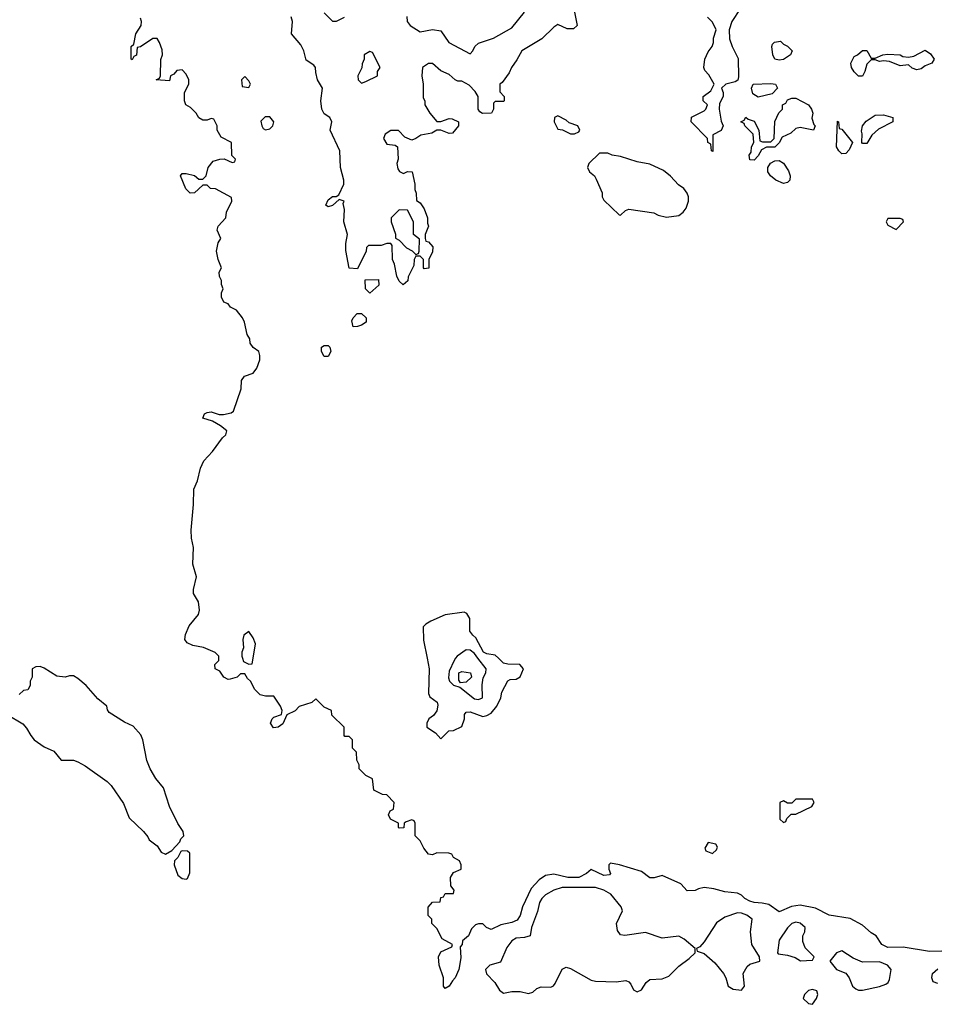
# Model space of a CAD drawing. Header units: inches. Extents: x 2380053 to 2584298, y 380219 to 546618.
# Tile 632 of 656: x 2542192 to 2546578, y 438343 to 443058. Entities that reach past the tile are written whole.
import ezdxf

# ---------------------------------------------------------------- set-up
doc = ezdxf.new("R2010")
doc.units = ezdxf.units.IN
doc.header["$MEASUREMENT"] = 0
doc.layers.add('C5443', color=7, linetype='Continuous')
doc.layers.add('C5444', color=7, linetype='Continuous')

msp = doc.modelspace()

# ---------------------------------------------------------------- linework, layer by layer
at = {"layer": 'C5443', "color": 2}
for points, elevation in [([(2546610, 438598), (2546550, 438596), (2546423.5, 438616.5), (2546350, 438615.1), (2546321.2, 438630), (2546294, 438670), (2546270, 438685.2), (2546230, 438721.2), (2546170, 438753.2), (2546070, 438769.4), (2546003.6, 438803.6), (2545930, 438817), (2545888.5, 438811.5), (2545830, 438785.2), (2545780.7, 438820.7), (2545747.9, 438827.9), (2545710, 438829.7), (2545690, 438836.2), (2545666, 438850), (2545650, 438866), (2545630, 438875.3), (2545570, 438882), (2545516.5, 438896.5), (2545470, 438902), (2545443.6, 438896.4), (2545427.3, 438887.3), (2545390, 438886), (2545359.3, 438919.3), (2545270, 438959), (2545230.9, 438949.1), (2545210, 438949.2), (2545170, 438979), (2545066, 439010), (2545022, 439018), (2545014, 439010), (2545014, 438990), (2545022, 438970), (2545016.9, 438963.1), (2544990, 438959.3), (2544930, 438988.7), (2544906.8, 438970), (2544870, 438949.7), (2544818, 438950), (2544750, 438965.6), (2544710, 438959.5), (2544680.3, 438939.7), (2544642.3, 438897.7), (2544600.7, 438810), (2544590, 438768.7), (2544574.7, 438745.3), (2544550, 438734.5), (2544497.1, 438722.9), (2544450, 438701.2), (2544428.7, 438710), (2544410, 438728.7), (2544390, 438729), (2544376, 438724), (2544356, 438704), (2544342, 438670), (2544312.7, 438647.3), (2544312, 438630), (2544302, 438618), (2544304.7, 438564.7), (2544294.8, 438510), (2544278.8, 438470), (2544264.5, 438455.5), (2544250, 438429), (2544230, 438418), (2544222, 438430), (2544222, 438470), (2544202, 438530), (2544198, 438570), (2544210, 438594), (2544262, 438618), (2544266, 438630), (2544216.4, 438656.4), (2544190, 438706), (2544166, 438730), (2544166, 438750), (2544148, 438768), (2544148.4, 438808.4), (2544170, 438831.3), (2544206, 438834), (2544210, 438854), (2544222, 438858), (2544230, 438874), (2544270, 438874), (2544274, 438890), (2544258, 438910), (2544255.3, 438950), (2544270, 438974), (2544306, 438990), (2544306, 439010), (2544298, 439030), (2544270, 439046), (2544262, 439062), (2544247.3, 439067.3), (2544190, 439068), (2544170, 439058), (2544150, 439062), (2544128, 439090), (2544110, 439126), (2544086, 439150), (2544086, 439210), (2544082, 439222), (2544070, 439226), (2544043.6, 439216.4), (2544034, 439210), (2544032.7, 439187.3), (2544010, 439186), (2544006, 439190), (2544006, 439210), (2543968, 439230), (2543958, 439250), (2543966, 439270), (2543982, 439278), (2543986, 439310), (2543950, 439346), (2543930, 439348), (2543888.7, 439368.7), (2543882, 439422), (2543850, 439438), (2543818, 439470), (2543818, 439490), (2543807.3, 439512.7), (2543806, 439550), (2543786, 439570), (2543786, 439610), (2543770, 439626), (2543750, 439626), (2543746, 439630), (2543746, 439670), (2543687.3, 439727.3), (2543686, 439750), (2543650, 439766), (2543610, 439806), (2543591.6, 439788.4), (2543531.2, 439768.9), (2543510.9, 439749.1), (2543471.6, 439728.4), (2543453.2, 439686.8), (2543430.4, 439669.6), (2543407.6, 439667.6), (2543393.2, 439690), (2543401.2, 439710), (2543410, 439718.8), (2543446, 439730), (2543448.7, 439750), (2543442, 439770), (2543410, 439818), (2543370, 439819), (2543344.7, 439824.7), (2543318, 439850), (2543298, 439890), (2543283.1, 439903.1), (2543270, 439926), (2543250, 439926), (2543234, 439910), (2543199.8, 439900.2), (2543190, 439899), (2543169.1, 439909.1), (2543150, 439938), (2543128, 439950), (2543126, 439970), (2543146, 439990), (2543146, 440000)], 34), ([(2543259.1, 440000), (2543264, 439984), (2543290, 439972), (2543306, 439974), (2543310.3, 440000)], 34), ([(2544144.2, 440000), (2544154, 439950), (2544150.8, 439830.8), (2544156, 439816), (2544191.3, 439790), (2544194.8, 439774.8), (2544190, 439748.7), (2544174, 439726), (2544152, 439710), (2544142, 439690), (2544142, 439670), (2544183.6, 439643.6), (2544210, 439614), (2544247.3, 439652.7), (2544270, 439654), (2544310, 439674), (2544322, 439710), (2544322, 439730), (2544330, 439742), (2544350, 439742.8), (2544410, 439720.7), (2544430, 439725.5), (2544450, 439737.1), (2544478.4, 439770), (2544496, 439810), (2544502, 439838), (2544530, 439892), (2544542, 439898), (2544570, 439900.7), (2544590, 439911), (2544606, 439950), (2544588, 439970), (2544530, 439972.3), (2544510, 439977.2), (2544485.5, 440000)], 34), ([(2544280.3, 440000), (2544272.7, 439990), (2544250, 439938), (2544245.8, 439905.8), (2544251.3, 439890), (2544270, 439871.3), (2544301, 439861), (2544370, 439805.3), (2544390, 439802), (2544409.5, 439810.5), (2544407.8, 439872.2), (2544412.9, 439907.1), (2544425.2, 439930), (2544426, 439950), (2544387.2, 440000)], 38), ([(2542132, 439730), (2542206.4, 439686.4), (2542225.4, 439665.4), (2542244.7, 439630), (2542262, 439610), (2542310, 439576), (2542355.3, 439555.3), (2542390, 439512), (2542450, 439512), (2542470, 439504.7), (2542505.4, 439485.4), (2542611.3, 439410), (2542630.6, 439390.6), (2542690, 439304.7), (2542716, 439236), (2542784.7, 439170), (2542805.4, 439145.4), (2542812, 439130), (2542850, 439102), (2542870, 439072), (2542890, 439062), (2542920.4, 439079.6), (2542959, 439121), (2542964.7, 439135.3), (2542978, 439150), (2542975.3, 439170), (2542950, 439208), (2542909.5, 439289.5), (2542880.2, 439380.2), (2542844.8, 439424.8), (2542817.2, 439470), (2542801.2, 439510), (2542781.2, 439610), (2542772.7, 439632.7), (2542735.3, 439675.3), (2542694.6, 439694.6), (2542620.9, 439740.9), (2542612.7, 439752.7), (2542609, 439770), (2542566, 439806), (2542510, 439869.3), (2542470, 439903.7), (2542450, 439916), (2542430, 439916), (2542409.4, 439909.4), (2542370, 439915.1), (2542310, 439953.2), (2542290, 439961.2), (2542270, 439959), (2542252, 439950), (2542251.1, 439908.9), (2542242, 439890), (2542242, 439870), (2542231.3, 439848.7), (2542210, 439846), (2542190, 439826)], 38), ([(2546590, 438442), (2546568, 438450), (2546562, 438470), (2546564, 438490), (2546590, 438512)], 34)]:
    msp.add_lwpolyline(points, dxfattribs=dict(at, elevation=elevation))
for points, elevation in [([(2544303.1, 439883.1), (2544295.3, 439895.3), (2544295.3, 439930), (2544310, 439936.3), (2544352, 439930), (2544356, 439910), (2544330, 439886)], 38), ([(2545990, 439326), (2545910, 439326), (2545890, 439306), (2545870, 439306), (2545850, 439318), (2545834, 439310), (2545834, 439230), (2545850, 439214), (2545862, 439218), (2545867.3, 439232.7), (2545887.3, 439252.7), (2545910, 439254), (2545986, 439290), (2545998, 439310)], 34), ([(2542970, 439078), (2542964.7, 439075.3), (2542950, 439046), (2542934, 439030), (2542932, 439010), (2542950, 438962), (2542970, 438944.7), (2542990, 438942), (2542995.3, 438944.7), (2543007.3, 438972.7), (2543007.3, 439067.3), (2542996.4, 439076.4)], 38), ([(2545490, 439118), (2545474, 439090), (2545478, 439078), (2545510, 439064.7), (2545530, 439082), (2545535.3, 439095.3), (2545526, 439110)], 34), ([(2544790, 438902), (2544751, 438890), (2544710, 438867.3), (2544692.7, 438850), (2544682, 438830), (2544672.8, 438787.2), (2544643.1, 438710), (2544638, 438670), (2544610, 438662), (2544570, 438659.5), (2544550, 438646.6), (2544525.5, 438614.5), (2544494.7, 438545.3), (2544444.7, 438530), (2544422.8, 438510), (2544428.4, 438488.4), (2544467.5, 438447.5), (2544490, 438411), (2544510, 438396), (2544550, 438404), (2544590, 438404), (2544630, 438394.8), (2544650, 438401), (2544670, 438418.8), (2544690, 438426.8), (2544735.5, 438424.5), (2544749.3, 438430.7), (2544757.5, 438442.5), (2544790, 438511.3), (2544810, 438521), (2544830, 438514.8), (2544930, 438459.1), (2544950, 438453.4), (2545049.5, 438450.5), (2545096.3, 438456.3), (2545110.7, 438450.7), (2545119.8, 438439.8), (2545131.6, 438411.6), (2545150, 438402), (2545170, 438412), (2545192.9, 438447.1), (2545210, 438461), (2545270, 438464.9), (2545302, 438478), (2545350, 438526), (2545398.6, 438561.4), (2545428, 438590), (2545428, 438610), (2545375.5, 438655.5), (2545350, 438669), (2545270, 438659.3), (2545190, 438687), (2545090, 438672), (2545070, 438676), (2545055.6, 438695.6), (2545051.4, 438730), (2545079.3, 438790), (2545073.2, 438810), (2545023.7, 438870), (2544990, 438889.6), (2544950, 438901.6)], 38), ([(2545630, 438780.9), (2545570, 438760.9), (2545530, 438733.2), (2545470, 438642), (2545450, 438618), (2545434, 438610), (2545438, 438598), (2545470, 438586), (2545521.7, 438541.7), (2545564, 438490), (2545574.8, 438470), (2545586, 438430), (2545610, 438416), (2545650, 438411.3), (2545664, 438430), (2545657.2, 438490), (2545676, 438524), (2545690, 438534.8), (2545738, 438550), (2545735.3, 438570), (2545699.3, 438630), (2545693.2, 438690), (2545701.2, 438750), (2545675.3, 438770), (2545650, 438779.5)], 38), ([(2545910, 438736.2), (2545890, 438729.3), (2545870, 438709.2), (2545830.7, 438650), (2545822, 438590), (2545824.7, 438584.7), (2545870, 438578), (2545906.4, 438566.4), (2545931.6, 438551.6), (2545990, 438554), (2545998, 438570), (2545953.8, 438613.8), (2545942.9, 438642.9), (2545943.7, 438670), (2545952.7, 438690), (2545954, 438710), (2545930, 438731.8)], 38), ([(2546130, 438599), (2546104.7, 438590), (2546072, 438550), (2546104.7, 438510), (2546150, 438491.3), (2546166, 438470), (2546181, 438430), (2546196.8, 438416.8), (2546210, 438410.8), (2546230, 438410.7), (2546310, 438427.7), (2546340.9, 438439.1), (2546352, 438448), (2546358.4, 438461.6), (2546366, 438510), (2546349, 438530), (2546310, 438547), (2546230, 438545.1), (2546184.4, 438564.4)], 38), ([(2545990, 438414), (2545970, 438408.7), (2545951.3, 438390), (2545944.7, 438370), (2545970, 438346.8), (2545990, 438342.8), (2546009.2, 438370), (2546015.1, 438390), (2546010, 438408)], 38)]:
    msp.add_lwpolyline(points, close=True, dxfattribs=dict(at, elevation=elevation))
at = {"layer": 'C5444', "color": 2}
for points, elevation in [([(2544846.8, 443110), (2544862, 443030), (2544844.7, 443015.3), (2544814.6, 443014.6), (2544770, 443035.3), (2544750, 443022), (2544693.3, 442966.7), (2544597.1, 442910), (2544574, 442866), (2544548, 442830), (2544536.7, 442803.3), (2544502.8, 442757.2), (2544492, 442750), (2544492.7, 442712.7), (2544512, 442690), (2544512, 442670), (2544510, 442666), (2544470, 442666), (2544462, 442658), (2544462, 442630), (2544452, 442610), (2544409.2, 442609.2), (2544396.4, 442616.4), (2544388, 442630), (2544388, 442690), (2544374.6, 442714.6), (2544345.6, 442745.6), (2544310, 442764), (2544290, 442764), (2544278, 442770), (2544250, 442795.3), (2544210, 442814), (2544170, 442849), (2544150, 442848.7), (2544122, 442830), (2544118, 442790), (2544124.7, 442750), (2544124.7, 442684.7), (2544132, 442670), (2544132, 442650), (2544156, 442610), (2544190, 442571.3), (2544210, 442571), (2544250, 442584.7), (2544263.6, 442583.6), (2544294, 442570), (2544294, 442550), (2544264.7, 442515.3), (2544250, 442514), (2544210, 442529), (2544190, 442529), (2544165.5, 442514.5), (2544114, 442506), (2544090, 442488.7), (2544070, 442482), (2544036.4, 442496.4), (2544007.3, 442527.3), (2543970, 442528), (2543942, 442510), (2543934, 442490), (2543950, 442462), (2543990, 442458), (2544002, 442450), (2544004.7, 442390), (2543998, 442370), (2544003.6, 442343.6), (2544011.6, 442331.6), (2544030, 442322), (2544050, 442332), (2544071.3, 442330), (2544084.7, 442270), (2544084.7, 442244.7), (2544091.6, 442228.4), (2544092.7, 442192.7), (2544110, 442182), (2544130, 442152), (2544144.7, 442110), (2544144.7, 442084.7), (2544150.8, 442069.2), (2544134, 442030), (2544134, 442010), (2544138, 441998), (2544150, 441994), (2544171, 441970), (2544170, 441946), (2544152, 441910), (2544151.6, 441868.4), (2544130, 441866), (2544126, 441870), (2544126, 441910), (2544110, 441926), (2544090, 441926), (2544082, 441910), (2544079.6, 441880.4), (2544052.7, 441827.3), (2544051.6, 441808.4), (2544028.4, 441788.4), (2544010, 441806), (2543998, 441830), (2543987.3, 441887.3), (2543978, 441910), (2543976.4, 441976.4), (2543970, 441986), (2543950, 441986), (2543923.6, 441976.4), (2543863.6, 441976.4), (2543852.7, 441967.3), (2543852, 441950), (2543810, 441866), (2543770, 441868), (2543753.6, 441953.6), (2543753.6, 441986.4), (2543762, 442030), (2543745.2, 442090), (2543748.7, 442150), (2543742, 442178), (2543746, 442190), (2543722, 442198), (2543690, 442168.7), (2543670, 442162), (2543658, 442170), (2543670, 442196), (2543690, 442211), (2543708.7, 442211.3), (2543720.4, 442219.6), (2543745.2, 442270), (2543745.2, 442290), (2543729.3, 442350), (2543725.2, 442430), (2543679, 442530), (2543688, 442570), (2543678, 442590), (2543650, 442608), (2543639, 442630), (2543635.3, 442670), (2543642, 442730), (2543619.3, 442770), (2543610, 442806), (2543609, 442830), (2543601.2, 442841.2), (2543564.5, 442864.5), (2543553.2, 442910), (2543538.4, 442938.4), (2543494, 442990), (2543499, 443050), (2543492.9, 443072.9)], 30), ([(2543650, 443091.3), (2543690, 443051.3), (2543710, 443051), (2543748, 443070)], 30), ([(2544046.4, 443073.6), (2544047.3, 443050), (2544062.8, 443030), (2544110, 443001), (2544170, 443011.3), (2544210, 443004.7), (2544247.7, 442950), (2544350, 442895.5), (2544362.9, 442910), (2544371.8, 442930), (2544390, 442946.4), (2544461.2, 442970), (2544550, 443019.5), (2544610, 443094)], 30), ([(2545642.8, 443110), (2545604, 443050), (2545591.3, 443010), (2545592.7, 442967.3), (2545604.7, 442930), (2545633, 442873), (2545636, 442784), (2545631.3, 442768.7), (2545619.8, 442760.2), (2545574, 442750), (2545554, 442730), (2545562, 442710), (2545562, 442690), (2545543.6, 442656.4), (2545542, 442630), (2545552.7, 442572.7), (2545562, 442550), (2545552.7, 442527.3), (2545512.7, 442507.3), (2545512.7, 442427.3), (2545506, 442430), (2545502, 442462), (2545488, 442470), (2545486, 442490), (2545408, 442570), (2545410, 442592), (2545470, 442622), (2545478, 442630), (2545486, 442650), (2545466, 442670), (2545466, 442690), (2545502, 442718), (2545518, 442750), (2545493.6, 442793.6), (2545474.6, 442814.6), (2545468.7, 442830), (2545473.2, 442870), (2545490, 442904.7), (2545509, 442930), (2545515.3, 442950), (2545515.3, 442970), (2545528, 443010), (2545510, 443046), (2545486, 443070)], 30), ([(2543146, 440000), (2543146, 440010), (2543128.4, 440028.4), (2543072.1, 440052.1), (2543021.2, 440061.2), (2542994.5, 440074.5), (2542982.7, 440090), (2542986.8, 440113.2), (2543004.5, 440155.5), (2543048.7, 440210), (2543054, 440230), (2543048.7, 440270), (2543025.2, 440310), (2543025.2, 440330), (2543039, 440390), (2543022, 440450), (2543024, 440530), (2543014.6, 440574.6), (2543012.9, 440612.9), (2543024.1, 440735.9), (2543025.6, 440810), (2543043.6, 440850), (2543058.7, 440910), (2543073.9, 440946.1), (2543115.1, 440990), (2543163.6, 441056.4), (2543179, 441070), (2543184, 441090), (2543154, 441114), (2543115.6, 441135.6), (2543068.7, 441150), (2543078, 441170), (2543090, 441177), (2543110, 441180.3), (2543148.3, 441168.3), (2543168.2, 441168.2), (2543204.8, 441175.2), (2543215.9, 441184.1), (2543252.7, 441290), (2543254, 441330), (2543269.3, 441350.7), (2543310, 441366), (2543328.7, 441390), (2543342, 441430), (2543342, 441450), (2543338, 441470), (2543310, 441488), (2543295.3, 441510), (2543294, 441530), (2543282, 441550), (2543269, 441610), (2543259, 441630), (2543230, 441668), (2543202, 441682), (2543190, 441698), (2543170, 441706), (2543158, 441730), (2543158, 441750), (2543166, 441770), (2543158, 441790), (2543158, 441810), (2543148.9, 441828.9), (2543148, 441850), (2543158, 441870), (2543142, 441910), (2543134, 441950), (2543142, 441990), (2543155.3, 442010), (2543138, 442050), (2543142, 442070), (2543179, 442110), (2543183.1, 442136.9), (2543208, 442190), (2543207.3, 442207.3), (2543130, 442248), (2543106, 442250), (2543090, 442266), (2543070, 442266), (2543030, 442228.7), (2543008.4, 442228.4), (2542988.4, 442248.4), (2542962, 442310), (2542970, 442322), (2542990, 442322), (2543030, 442312), (2543050, 442294), (2543070, 442294), (2543086, 442310), (2543095.3, 442350), (2543119, 442381), (2543150, 442391), (2543171.3, 442391.3), (2543210, 442374), (2543222, 442378), (2543226, 442390), (2543208, 442408), (2543206, 442470), (2543156.4, 442496.4), (2543138, 442530), (2543138, 442550), (2543122, 442582), (2543110, 442586), (2543090, 442578), (2543070, 442578), (2543050, 442588), (2543038, 442610), (2543024, 442624), (2543010, 442638), (2542988, 442650), (2542982, 442670), (2542982, 442710), (2543002, 442750), (2543002, 442770), (2542990, 442798), (2542970, 442818), (2542944.7, 442815.3), (2542930, 442798), (2542914, 442790), (2542910, 442766), (2542846, 442770), (2542862, 442778), (2542866, 442790), (2542868.4, 442868.4), (2542875.3, 442890), (2542874.6, 442914.6), (2542862, 442950), (2542850, 442968), (2542830, 442968), (2542770, 442928), (2542754, 442926), (2542751.6, 442888.4), (2542738, 442882), (2542730, 442866), (2542726, 442870), (2542726, 442930), (2542738, 442942), (2542748.7, 442990), (2542774, 443030), (2542775.3, 443050), (2542770, 443066)], 34), ([(2544485.5, 440000), (2544470, 440014.5), (2544430, 440021.6), (2544413.2, 440030), (2544377.5, 440097.5), (2544362, 440110), (2544348, 440130), (2544348, 440190), (2544334.6, 440214.6), (2544320.4, 440220.4), (2544230, 440208), (2544162, 440178), (2544136.9, 440163.1), (2544124.7, 440150), (2544127.1, 440087.1), (2544144.2, 440000)], 34), ([(2543310.3, 440000), (2543322, 440070), (2543310, 440098), (2543290, 440128), (2543266, 440110), (2543261, 440090), (2543264.7, 440050), (2543256, 440030), (2543256, 440010), (2543259.1, 440000)], 34), ([(2544387.2, 440000), (2544370, 440022.2), (2544350, 440038.5), (2544330, 440040.4), (2544288, 440010), (2544280.3, 440000)], 38)]:
    msp.add_lwpolyline(points, dxfattribs=dict(at, elevation=elevation))
for points, elevation in [([(2545830, 442864.5), (2545810, 442869.5), (2545799.3, 442890), (2545795.3, 442930), (2545798, 442942), (2545808.4, 442951.6), (2545836, 442956), (2545850, 442942), (2545870, 442932), (2545892, 442910), (2545884.7, 442890), (2545850, 442867)], 30), ([(2543870, 442906), (2543842, 442890), (2543842, 442870), (2543832.7, 442847.3), (2543831.6, 442828.4), (2543812, 442790), (2543814, 442770), (2543830, 442754), (2543850, 442762), (2543906, 442790), (2543906, 442810), (2543918, 442830), (2543882, 442902)], 30), ([(2546490, 442819), (2546466.6, 442826.6), (2546450, 442842), (2546410, 442838), (2546358, 442858), (2546330, 442862), (2546310, 442858), (2546290, 442866), (2546270, 442866), (2546250, 442846), (2546241, 442810), (2546230, 442788.7), (2546210, 442788.7), (2546190, 442809), (2546177.2, 442830), (2546174, 442850), (2546190, 442882), (2546206, 442890), (2546230, 442911.3), (2546250, 442911.3), (2546270, 442874), (2546290, 442874), (2546326, 442890), (2546350, 442894), (2546410, 442890.6), (2546422.8, 442882.8), (2546450, 442878.8), (2546475.5, 442884.5), (2546530, 442912), (2546554.4, 442894.4), (2546572, 442870), (2546562, 442850), (2546530, 442837.2), (2546510, 442822.7)], 30), ([(2543270, 442786), (2543254, 442770), (2543258, 442738), (2543290, 442734), (2543298, 442750), (2543290, 442766)], 34), ([(2545730, 442688), (2545704, 442704), (2545698, 442730), (2545706, 442750), (2545790, 442753.4), (2545812, 442750), (2545822, 442730), (2545796, 442704)], 30), ([(2545994, 442530), (2545930, 442542), (2545910, 442538), (2545885.4, 442514.6), (2545844.7, 442495.3), (2545830, 442468), (2545810, 442448), (2545770, 442448), (2545744.7, 442435.3), (2545730, 442406), (2545710, 442386), (2545690, 442388), (2545686, 442410), (2545696.4, 442423.6), (2545698, 442450), (2545708, 442470), (2545706, 442510), (2545666, 442550), (2545662, 442562), (2545646, 442570), (2545662, 442578), (2545670, 442592), (2545682, 442582), (2545710, 442572), (2545732, 442530), (2545738, 442478), (2545750, 442474), (2545790, 442474), (2545806, 442490), (2545808.8, 442571.1), (2545828.4, 442611.6), (2545846, 442630), (2545846, 442650), (2545862, 442658), (2545870, 442674), (2545890, 442682), (2545910, 442682), (2545971.3, 442650), (2545984.7, 442630), (2545990.8, 442610), (2545986.4, 442586.4), (2545996, 442556), (2546002, 442550)], 30), ([(2543390, 442593.2), (2543367.3, 442592.7), (2543347.7, 442572.3), (2543351.3, 442550), (2543358, 442538), (2543370, 442531.3), (2543390, 442536), (2543404, 442550), (2543408.7, 442570)], 34), ([(2544770, 442598), (2544754, 442590), (2544752, 442570), (2544770, 442534), (2544791.6, 442531.6), (2544830, 442512), (2544850, 442512), (2544870, 442522), (2544875.3, 442530), (2544866, 442550), (2544824, 442564), (2544810, 442578)], 34), ([(2546130, 442415.3), (2546115.3, 442430), (2546105.2, 442450), (2546110, 442572), (2546114, 442570), (2546118, 442538), (2546130, 442534), (2546182, 442470), (2546165.4, 442434.6), (2546150, 442418)], 30), ([(2546230, 442466), (2546226, 442470), (2546228, 442512), (2546224, 442524), (2546229, 442550), (2546247, 442573), (2546290, 442601), (2546330, 442602.8), (2546374, 442590), (2546374, 442570), (2546305.5, 442534.5), (2546274.4, 442505.6), (2546250, 442466)], 30), ([(2545010, 442419), (2544970, 442419), (2544918, 442370), (2544912, 442350), (2544922, 442330), (2544944.7, 442310), (2544954, 442294), (2544982, 442230), (2544982, 442210), (2544990, 442194), (2545063.6, 442123.6), (2545070, 442122), (2545094.6, 442145.4), (2545110, 442151.3), (2545230, 442134), (2545250, 442122), (2545290, 442113), (2545350, 442120.7), (2545370, 442136), (2545384.1, 442155.9), (2545396, 442190), (2545396, 442210), (2545390, 442228), (2545373.2, 442250), (2545347.7, 442267.7), (2545309.6, 442309.6), (2545276.2, 442336.2), (2545210, 442366.6), (2545150, 442377), (2545070, 442402.7), (2545029.4, 442409.4)], 34), ([(2545850, 442273.2), (2545814, 442290), (2545789, 442310), (2545775.3, 442330), (2545775.3, 442350), (2545788.8, 442371.1), (2545810, 442382), (2545830, 442384.7), (2545850, 442371.3), (2545875.2, 442335.2), (2545882.8, 442310), (2545881, 442290), (2545870, 442279)], 30), ([(2544010, 442148), (2543972, 442110), (2543972, 442090), (2543991.6, 442031.6), (2543992.7, 442012.7), (2544010, 442002), (2544045.4, 441965.4), (2544072, 441952), (2544090, 441934), (2544102, 441938), (2544106, 441950), (2544107.3, 442007.3), (2544078, 442030), (2544078, 442090), (2544050, 442146)], 30), ([(2546410, 442106), (2546350, 442106), (2546342, 442090), (2546350, 442074), (2546390, 442054), (2546426, 442090), (2546422, 442102)], 34), ([(2543870, 441748), (2543848, 441770), (2543847.3, 441812.7), (2543910, 441814), (2543912.7, 441787.3)], 30), ([(2543790, 441588), (2543783.1, 441616.9), (2543788.8, 441631.1), (2543808.7, 441651.3), (2543830, 441652), (2543851.3, 441630), (2543851.3, 441610), (2543830, 441595.3), (2543810, 441589)], 30), ([(2543650, 441446), (2543638, 441470), (2543638, 441490), (2543650, 441498), (2543670, 441498), (2543678, 441490), (2543682, 441470), (2543670, 441446)], 30)]:
    msp.add_lwpolyline(points, close=True, dxfattribs=dict(at, elevation=elevation))

doc.saveas('drawing.dxf')
